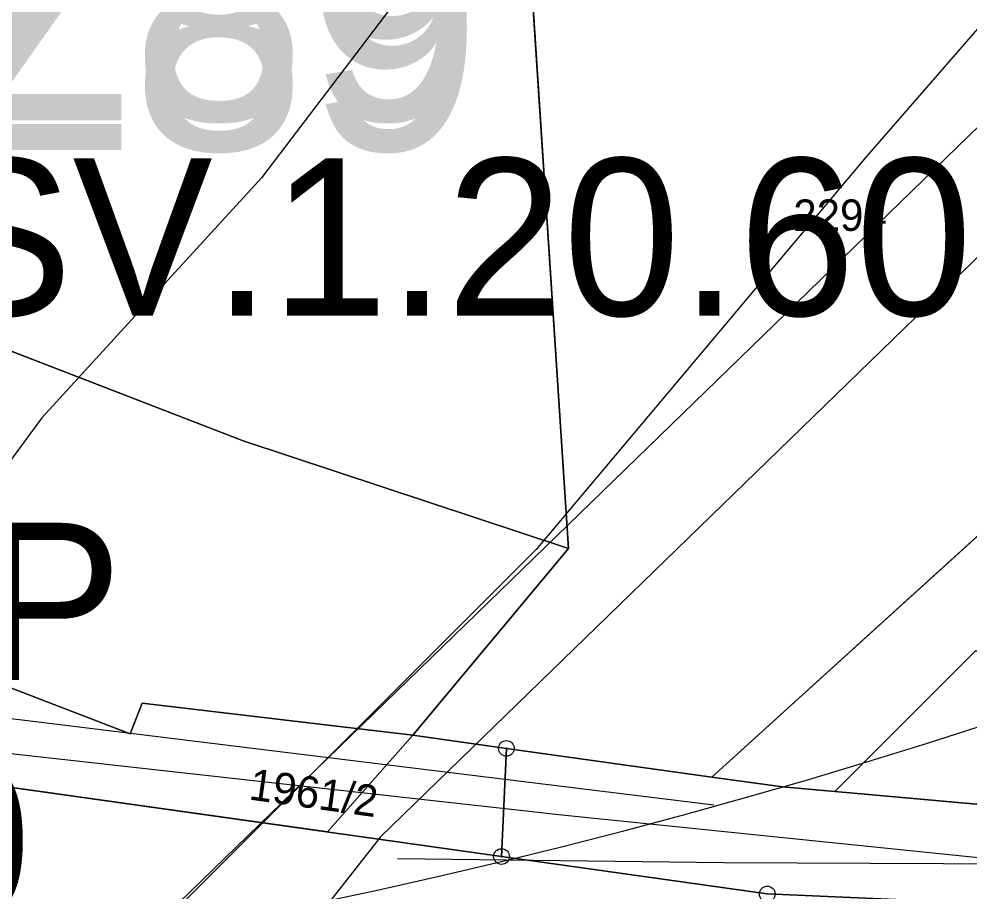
# Model space of a CAD drawing. Extents: x -706130 to -698555, y -971544 to -967260.
# Drawn here: x -704298.9 to -704238.4, y -970337.8 to -970282.2 of the extents above; entities that cross this region are included whole.
import ezdxf

# ---------------------------------------------------------------- set-up
doc = ezdxf.new("R2010")
doc.units = 0
for name, color, linetype in [('Archeologická naleziště S', 7, 'Continuous'), ('Docházková izochrona - BUS S', 7, 'Continuous'), ('Docházková izochrona - VLAK N', 7, 'Continuous'), ('Hranice intravilán', 7, 'Continuous'), ('Kanalizace_stoka bez rozlišení N', 7, 'Continuous'), ('KN_Hranice_parcel', 7, 'Continuous'), ('KN_Parcelni cisla', 7, 'Continuous'), ('KN_Polygon parcely', 7, 'Continuous'), ('KN_POZEMKY_14_OSTATNI PLOCHA', 7, 'Continuous'), ('KN_POZEMKY_7_TTP', 7, 'Continuous'), ('KN_VYUZITI_17_ostatni plocha_ostatni komunikace', 7, 'Continuous'), ('KN_VYUZITI_26_ostatni plocha_jina plocha', 7, 'Continuous'), ('KN_Značky bodu BP', 7, 'Continuous'), ('Plochy N_P ŠRAFY', 7, 'Continuous'), ('Plochy smíšené obytné venkovské N', 7, 'Continuous'), ('Plochy smíšené obytné venkovské S', 7, 'Continuous'), ('Plochy verejnych prostranstvi - komunikace ostatni S', 7, 'Continuous'), ('Plochy zmen_ zastavitelne plochy', 7, 'Continuous'), ('Plochy zmen_ zastavitelne plochy_ZAKL', 7, 'Continuous'), ('Plochy zmen_plochy prestavby popis', 7, 'Continuous'), ('Regulační bloky zastavitelné N', 7, 'Continuous'), ('Regulační bloky zastavěné S', 7, 'Continuous'), ('Regulační kódy zastavitelne a přestavby N', 7, 'Continuous'), ('Regulační kódy zastavěné S', 7, 'Continuous'), ('Sesuvné území S', 7, 'Continuous'), ('Vodovodní řady - rozváděcí S', 7, 'Continuous'), ('VÝŠKOPIS_vrstevnice doplňková', 7, 'Continuous'), ('VÝŠKOPIS_vrstevnice hlavní', 7, 'Continuous'), ('Zastavene uzemi N', 7, 'Continuous'), ('Zastavene uzemi plochy N', 7, 'Continuous'), ('Zábory hodnocené - plochy', 7, 'Continuous'), ('Zábory hodnocené - plochy popis', 7, 'Continuous'), ('Zábory hodnocené - prevzate z UPO I a II tridy ochrany ZPF', 7, 'Continuous')]:
    doc.layers.add(name, color=color, linetype=linetype)

msp = doc.modelspace()

# ---------------------------------------------------------------- linework, layer by layer
at = {"layer": 'Archeologická naleziště S'}
msp.add_lwpolyline([(-704351.562, -970399.438), (-704434.562, -970338.938), (-704479.875, -969829.625), (-704673.438, -969453.375), (-704384.5, -968854), (-704158.5, -968821.188), (-704078.688, -969062.688), (-704202.938, -969793), (-704122.25, -969792.812), (-704213.312, -970265.25)], close=True, dxfattribs=at)
at = {"layer": 'Docházková izochrona - BUS S'}
msp.add_arc((-704361.829, -969946.93), 400, 155.51821, 17.33949, dxfattribs=at)
at = {"layer": 'Docházková izochrona - VLAK N'}
msp.add_circle((-704165.451, -969778.767), 800, dxfattribs=at)
at = {"layer": 'Hranice intravilán'}
msp.add_lwpolyline([(-704346.87, -970276.54), (-704326.71, -970292.84), (-704284.63, -970309.07), (-704263.93, -970315.92), (-704273.85, -970327.8), (-704279.276, -970333.968), (-704304.8, -970330.37), (-704311.244, -970330.02), (-704299.1, -970339.11), (-704282.96, -970351.19), (-704280.06, -970350.39), (-704279.31, -970342.55), (-704272.47, -970343.16), (-704272.98, -970348.43), (-704263.51, -970345.81), (-704260.19, -970378.07)], dxfattribs=at)
at = {"layer": 'Kanalizace_stoka bez rozlišení N'}
msp.add_lwpolyline([(-704365.425, -970272.107), (-704361.93, -970279.157), (-704351.294, -970287.322), (-704333.664, -970307.736), (-704327.981, -970313.277), (-704302.192, -970326.4), (-704254.693, -970332.232)], dxfattribs=at)
at = {"layer": 'KN_Hranice_parcel'}
for p, q in [((-704263.93, -970315.92), (-704266.41, -970278.02)), ((-704222.85, -970301.46), (-704254.81, -970330.48)), ((-704273.85, -970327.8), (-704263.93, -970315.92)), ((-704267.89, -970328.65), (-704273.85, -970327.8)), ((-704267.89, -970328.65), (-704268.2, -970335.53)), ((-704254.81, -970330.48), (-704267.89, -970328.65))]:
    msp.add_line(p, q, dxfattribs=at)
for points in [[(-704326.71, -970292.84), (-704284.63, -970309.07), (-704263.93, -970315.92)], [(-704273.85, -970327.8), (-704291.07, -970325.77), (-704291.83, -970327.73), (-704299.48, -970324.78), (-704303.83, -970324.27), (-704326.2, -970312.65), (-704332.55, -970310.21), (-704332.17, -970309.23)], [(-704268.2, -970335.53), (-704304.8, -970330.37), (-704330.44, -970315.65)], [(-704227.98, -970324.97), (-704238.03, -970322.45), (-704247, -970331.4)], [(-704254.81, -970330.48), (-704250.33, -970331.1), (-704247, -970331.4)], [(-704247, -970331.4), (-704176.58, -970337.69), (-704124.8, -970348.44), (-704086.79, -970353.27), (-704047.74, -970356.15)], [(-704239.25, -970338.43), (-704251.29, -970337.91), (-704268.2, -970335.53)]]:
    msp.add_lwpolyline(points, dxfattribs=at)
at = {"layer": 'KN_Polygon parcely'}
for points in [[(-704220.35, -970233.05), (-704245.25, -970227.07), (-704247.07, -970233.82), (-704253.93, -970232.06), (-704255.07, -970236.39), (-704264.87, -970233.67), (-704270.99, -970255.73), (-704261.19, -970258.44), (-704258.68, -970260.23), (-704259.77, -970263.46), (-704244.89, -970266.42), (-704246.98, -970274.18), (-704251.4, -970273.29), (-704253.49, -970280.57), (-704266.41, -970278.02), (-704263.93, -970315.92), (-704273.85, -970327.8), (-704267.89, -970328.65), (-704254.81, -970330.48), (-704222.85, -970301.46)], [(-704086.79, -970353.27), (-704124.8, -970348.44), (-704176.58, -970337.69), (-704247, -970331.4), (-704250.33, -970331.1), (-704254.81, -970330.48), (-704267.89, -970328.65), (-704268.2, -970335.53), (-704251.29, -970337.91), (-704239.25, -970338.43), (-704182.49, -970343.2), (-704125.78, -970355.06), (-704083.98, -970360.18)]]:
    msp.add_lwpolyline(points, dxfattribs=at)
for points in [[(-704266.41, -970278.02), (-704277.06, -970272.43), (-704285.92, -970266.3), (-704300.46, -970253.7), (-704322.9, -970229.9), (-704325.34, -970227.68), (-704336.11, -970255.37), (-704346.87, -970276.54), (-704326.71, -970292.84), (-704284.63, -970309.07), (-704263.93, -970315.92)], [(-704267.89, -970328.65), (-704273.85, -970327.8), (-704291.07, -970325.77), (-704291.83, -970327.73), (-704299.48, -970324.78), (-704303.83, -970324.27), (-704326.2, -970312.65), (-704332.55, -970310.21), (-704332.17, -970309.23), (-704351.62, -970285.42), (-704352.9, -970288.39), (-704353.23, -970289.55), (-704343.24, -970301.83), (-704330.44, -970315.65), (-704304.8, -970330.37), (-704268.2, -970335.53)], [(-704263.93, -970315.92), (-704284.63, -970309.07), (-704326.71, -970292.84), (-704328.47, -970297.41), (-704329.95, -970296.83), (-704333.64, -970306.35), (-704331.39, -970307.22), (-704332.17, -970309.23), (-704332.55, -970310.21), (-704326.2, -970312.65), (-704303.83, -970324.27), (-704299.48, -970324.78), (-704291.83, -970327.73), (-704291.07, -970325.77), (-704273.85, -970327.8)], [(-704254.81, -970330.48), (-704250.33, -970331.1), (-704247, -970331.4), (-704238.03, -970322.45), (-704227.98, -970324.97), (-704222.85, -970301.46)], [(-704239.25, -970338.43), (-704251.29, -970337.91), (-704268.2, -970335.53), (-704304.8, -970330.37), (-704330.44, -970315.65), (-704299.1, -970339.11), (-704282.96, -970351.19), (-704280.06, -970350.39), (-704279.31, -970342.55), (-704272.47, -970343.16), (-704272.98, -970348.43), (-704263.51, -970345.81)], [(-704176.58, -970337.69), (-704124.8, -970348.44), (-704086.79, -970353.27), (-704047.74, -970356.15), (-704124.32, -970344.87), (-704122.48, -970331.01), (-704176.76, -970329.88), (-704215.77, -970328.02), (-704227.98, -970324.97), (-704238.03, -970322.45), (-704247, -970331.4)]]:
    msp.add_lwpolyline(points, close=True, dxfattribs=at)
at = {"layer": 'KN_POZEMKY_14_OSTATNI PLOCHA'}
for p, q in [((-704263.93, -970315.92), (-704266.41, -970278.02)), ((-704326.71, -970292.84), (-704284.63, -970309.07)), ((-704222.85, -970301.46), (-704254.81, -970330.48)), ((-704254.81, -970330.48), (-704222.85, -970301.46)), ((-704284.63, -970309.07), (-704263.93, -970315.92)), ((-704273.85, -970327.8), (-704263.93, -970315.92)), ((-704263.93, -970315.92), (-704273.85, -970327.8)), ((-704247, -970331.4), (-704238.03, -970322.45)), ((-704238.03, -970322.45), (-704247, -970331.4)), ((-704299.48, -970324.78), (-704291.83, -970327.73)), ((-704291.83, -970327.73), (-704299.48, -970324.78)), ((-704291.83, -970327.73), (-704291.07, -970325.77)), ((-704291.07, -970325.77), (-704291.83, -970327.73)), ((-704291.07, -970325.77), (-704273.85, -970327.8)), ((-704273.85, -970327.8), (-704291.07, -970325.77)), ((-704267.89, -970328.65), (-704273.85, -970327.8)), ((-704273.85, -970327.8), (-704267.89, -970328.65)), ((-704268.2, -970335.53), (-704267.89, -970328.65)), ((-704267.89, -970328.65), (-704268.2, -970335.53)), ((-704254.81, -970330.48), (-704267.89, -970328.65)), ((-704267.89, -970328.65), (-704254.81, -970330.48)), ((-704268.2, -970335.53), (-704304.8, -970330.37)), ((-704304.8, -970330.37), (-704268.2, -970335.53)), ((-704254.81, -970330.48), (-704250.33, -970331.1)), ((-704250.33, -970331.1), (-704254.81, -970330.48)), ((-704250.33, -970331.1), (-704247, -970331.4)), ((-704247, -970331.4), (-704250.33, -970331.1)), ((-704176.58, -970337.69), (-704247, -970331.4)), ((-704247, -970331.4), (-704176.58, -970337.69)), ((-704251.29, -970337.91), (-704268.2, -970335.53)), ((-704268.2, -970335.53), (-704251.29, -970337.91))]:
    msp.add_line(p, q, dxfattribs=at)
at = {"layer": 'KN_POZEMKY_7_TTP'}
for p, q in [((-704266.41, -970278.02), (-704263.93, -970315.92)), ((-704284.63, -970309.07), (-704326.71, -970292.84)), ((-704263.93, -970315.92), (-704284.63, -970309.07))]:
    msp.add_line(p, q, dxfattribs=at)
at = {"layer": 'KN_VYUZITI_17_ostatni plocha_ostatni komunikace'}
for p, q in [((-704299.48, -970324.78), (-704291.83, -970327.73)), ((-704291.83, -970327.73), (-704291.07, -970325.77)), ((-704291.07, -970325.77), (-704273.85, -970327.8)), ((-704273.85, -970327.8), (-704267.89, -970328.65)), ((-704268.2, -970335.53), (-704267.89, -970328.65)), ((-704267.89, -970328.65), (-704268.2, -970335.53)), ((-704267.89, -970328.65), (-704254.81, -970330.48)), ((-704268.2, -970335.53), (-704304.8, -970330.37)), ((-704254.81, -970330.48), (-704250.33, -970331.1)), ((-704250.33, -970331.1), (-704247, -970331.4)), ((-704247, -970331.4), (-704176.58, -970337.69)), ((-704251.29, -970337.91), (-704268.2, -970335.53))]:
    msp.add_line(p, q, dxfattribs=at)
at = {"layer": 'KN_VYUZITI_26_ostatni plocha_jina plocha'}
for p, q in [((-704263.93, -970315.92), (-704266.41, -970278.02)), ((-704326.71, -970292.84), (-704284.63, -970309.07)), ((-704222.85, -970301.46), (-704254.81, -970330.48)), ((-704254.81, -970330.48), (-704222.85, -970301.46)), ((-704284.63, -970309.07), (-704263.93, -970315.92)), ((-704273.85, -970327.8), (-704263.93, -970315.92)), ((-704263.93, -970315.92), (-704273.85, -970327.8)), ((-704247, -970331.4), (-704238.03, -970322.45)), ((-704238.03, -970322.45), (-704247, -970331.4)), ((-704291.83, -970327.73), (-704299.48, -970324.78)), ((-704291.07, -970325.77), (-704291.83, -970327.73)), ((-704273.85, -970327.8), (-704291.07, -970325.77)), ((-704267.89, -970328.65), (-704273.85, -970327.8)), ((-704254.81, -970330.48), (-704267.89, -970328.65)), ((-704304.8, -970330.37), (-704268.2, -970335.53)), ((-704250.33, -970331.1), (-704254.81, -970330.48)), ((-704247, -970331.4), (-704250.33, -970331.1)), ((-704176.58, -970337.69), (-704247, -970331.4)), ((-704268.2, -970335.53), (-704251.29, -970337.91))]:
    msp.add_line(p, q, dxfattribs=at)
at = {"layer": 'KN_Značky bodu BP'}
for centre, radius in [((-704267.89, -970328.65), 0.5), ((-704267.89, -970328.65), 0.0303), ((-704268.2, -970335.53), 0.5), ((-704268.2, -970335.53), 0.0303), ((-704251.29, -970337.91), 0.5)]:
    msp.add_circle(centre, radius, dxfattribs=at)
at = {"layer": 'Plochy N_P ŠRAFY'}
for p, q in [((-704299.48, -970324.78), (-704291.83, -970327.73)), ((-704291.83, -970327.73), (-704291.07, -970325.77)), ((-704291.07, -970325.77), (-704273.85, -970327.8)), ((-704273.85, -970327.8), (-704267.89, -970328.65)), ((-704267.89, -970328.65), (-704254.81, -970330.48)), ((-704247, -970331.4), (-704229.72, -970332.943))]:
    msp.add_line(p, q, dxfattribs=at)
msp.add_lwpolyline([(-704254.81, -970330.48), (-704250.33, -970331.1), (-704247, -970331.4)], dxfattribs=at)
at = {"layer": 'Plochy smíšené obytné venkovské N'}
for p, q in [((-704299.48, -970324.78), (-704291.83, -970327.73)), ((-704291.83, -970327.73), (-704291.07, -970325.77)), ((-704291.07, -970325.77), (-704273.85, -970327.8)), ((-704273.85, -970327.8), (-704267.89, -970328.65)), ((-704267.89, -970328.65), (-704254.81, -970330.48)), ((-704247, -970331.4), (-704229.72, -970332.943))]:
    msp.add_line(p, q, dxfattribs=at)
msp.add_lwpolyline([(-704254.81, -970330.48), (-704250.33, -970331.1), (-704247, -970331.4)], dxfattribs=at)
at = {"layer": 'Plochy smíšené obytné venkovské S'}
for points in [[(-704268.2, -970335.53), (-704304.8, -970330.37), (-704330.44, -970315.65)], [(-704239.25, -970338.43), (-704251.29, -970337.91), (-704268.2, -970335.53)]]:
    msp.add_lwpolyline(points, dxfattribs=at)
at = {"layer": 'Plochy verejnych prostranstvi - komunikace ostatni S'}
for p, q in [((-704291.83, -970327.73), (-704299.48, -970324.78)), ((-704291.07, -970325.77), (-704291.83, -970327.73)), ((-704273.85, -970327.8), (-704291.07, -970325.77)), ((-704267.89, -970328.65), (-704273.85, -970327.8)), ((-704254.81, -970330.48), (-704267.89, -970328.65))]:
    msp.add_line(p, q, dxfattribs=at)
for points in [[(-704330.44, -970315.65), (-704304.8, -970330.37), (-704268.2, -970335.53)], [(-704247, -970331.4), (-704250.33, -970331.1), (-704254.81, -970330.48)], [(-704124.8, -970348.44), (-704176.58, -970337.69), (-704247, -970331.4)], [(-704268.2, -970335.53), (-704251.29, -970337.91), (-704239.25, -970338.43)]]:
    msp.add_lwpolyline(points, dxfattribs=at)
at = {"layer": 'Plochy zmen_ zastavitelne plochy'}
msp.add_lwpolyline([(-704229.72, -970332.943), (-704247, -970331.4), (-704250.33, -970331.1), (-704254.81, -970330.48), (-704267.89, -970328.65), (-704273.85, -970327.8), (-704291.07, -970325.77), (-704291.83, -970327.73), (-704299.48, -970324.78), (-704303.83, -970324.27), (-704326.2, -970312.65), (-704332.55, -970310.21), (-704332.17, -970309.23), (-704351.62, -970285.42), (-704346.87, -970276.54)], dxfattribs=at)
at = {"layer": 'Plochy zmen_ zastavitelne plochy_ZAKL'}
for p, q in [((-704299.48, -970324.78), (-704291.83, -970327.73)), ((-704291.83, -970327.73), (-704291.07, -970325.77)), ((-704291.07, -970325.77), (-704273.85, -970327.8)), ((-704273.85, -970327.8), (-704267.89, -970328.65)), ((-704267.89, -970328.65), (-704254.81, -970330.48)), ((-704247, -970331.4), (-704229.72, -970332.943))]:
    msp.add_line(p, q, dxfattribs=at)
msp.add_lwpolyline([(-704254.81, -970330.48), (-704250.33, -970331.1), (-704247, -970331.4)], dxfattribs=at)
at = {"layer": 'Regulační bloky zastavitelné N'}
for p, q in [((-704299.48, -970324.78), (-704291.83, -970327.73)), ((-704291.83, -970327.73), (-704291.07, -970325.77)), ((-704291.07, -970325.77), (-704273.85, -970327.8)), ((-704273.85, -970327.8), (-704267.89, -970328.65)), ((-704267.89, -970328.65), (-704254.81, -970330.48)), ((-704247, -970331.4), (-704229.72, -970332.943))]:
    msp.add_line(p, q, dxfattribs=at)
msp.add_lwpolyline([(-704254.81, -970330.48), (-704250.33, -970331.1), (-704247, -970331.4)], dxfattribs=at)
at = {"layer": 'Regulační bloky zastavěné S'}
for p, q in [((-704291.83, -970327.73), (-704299.48, -970324.78)), ((-704291.07, -970325.77), (-704291.83, -970327.73)), ((-704273.85, -970327.8), (-704291.07, -970325.77)), ((-704267.89, -970328.65), (-704273.85, -970327.8)), ((-704254.81, -970330.48), (-704267.89, -970328.65))]:
    msp.add_line(p, q, dxfattribs=at)
for points in [[(-704268.2, -970335.53), (-704304.8, -970330.37), (-704330.44, -970315.65)], [(-704330.44, -970315.65), (-704304.8, -970330.37), (-704268.2, -970335.53)], [(-704247, -970331.4), (-704250.33, -970331.1), (-704254.81, -970330.48)], [(-704124.8, -970348.44), (-704176.58, -970337.69), (-704247, -970331.4)], [(-704239.25, -970338.43), (-704251.29, -970337.91), (-704268.2, -970335.53)], [(-704268.2, -970335.53), (-704251.29, -970337.91), (-704239.25, -970338.43)]]:
    msp.add_lwpolyline(points, dxfattribs=at)
at = {"layer": 'Sesuvné území S'}
msp.add_lwpolyline([(-704057, -970260), (-704100, -970255), (-704164, -970241.999), (-704198, -970251.001), (-704225, -970268), (-704245, -970291), (-704266, -970316), (-704300, -970350), (-704343, -970385), (-704353, -970409), (-704339, -970438), (-704323, -970473), (-704326, -970500), (-704304, -970508), (-704280, -970496), (-704264, -970468), (-704244, -970445), (-704226, -970422), (-704216.999, -970392), (-704180, -970359), (-704170, -970353), (-704150, -970340), (-704080, -970303)], dxfattribs=at)
at = {"layer": 'Vodovodní řady - rozváděcí S'}
msp.add_lwpolyline([(-704066.07, -970359.909), (-704122.844, -970354.44), (-704176.342, -970341.902), (-704264.987, -970332.825), (-704265.675, -970332.748), (-704302.701, -970328.63), (-704329.849, -970314.291), (-704352.898, -970288.323), (-704360.831, -970282.5), (-704370.399, -970278.264)], dxfattribs=at)
at = {"layer": 'VÝŠKOPIS_vrstevnice doplňková'}
msp.add_lwpolyline([(-704190.188, -970339.001), (-704221.433, -970336.082), (-704254.062, -970335.93), (-704274.81, -970335.68)], dxfattribs=at)
at = {"layer": 'VÝŠKOPIS_vrstevnice hlavní'}
for points in [[(-704069.326, -970198.187), (-704093.58, -970189.769), (-704113.839, -970180.781), (-704122.97, -970177.785), (-704135.811, -970176.501), (-704145.797, -970178.07), (-704153.502, -970181.922), (-704157.924, -970185.204), (-704166.627, -970195.762), (-704177.898, -970214.594), (-704190.596, -970238.848), (-704199.013, -970253.115), (-704211.426, -970271.662), (-704275.895, -970334.28), (-704282.618, -970342.855)], [(-704215.278, -970190.625), (-704221.983, -970202.324), (-704244.24, -970234.853), (-704272.203, -970277.512), (-704283.475, -970292.35), (-704297.456, -970307.615), (-704301.879, -970313.608), (-704304.875, -970319.6), (-704307.015, -970327.589), (-704306.444, -970363.542), (-704308.014, -970387.511), (-704310.582, -970401.493), (-704315.433, -970417.472), (-704320.283, -970427.459)]]:
    msp.add_lwpolyline(points, dxfattribs=at)
at = {"layer": 'Zastavene uzemi N'}
msp.add_lwpolyline([(-704394.69, -970423.1), (-704386.46, -970409.76), (-704381.94, -970403.15), (-704349.12, -970414.28), (-704347.89, -970396.42), (-704346.81, -970380.86), (-704296.54, -970360.34), (-704279.43, -970359.72), (-704281.91, -970379.77), (-704260.19, -970378.07), (-704263.51, -970345.81), (-704239.25, -970338.43), (-704251.29, -970337.91), (-704268.2, -970335.53), (-704267.89, -970328.65), (-704273.85, -970327.8), (-704263.93, -970315.92), (-704284.63, -970309.07), (-704326.71, -970292.84), (-704346.87, -970276.54)], dxfattribs=at)
at = {"layer": 'Zastavene uzemi plochy N'}
msp.add_lwpolyline([(-704394.69, -970423.1), (-704386.46, -970409.76), (-704381.94, -970403.15), (-704349.12, -970414.28), (-704347.89, -970396.42), (-704346.81, -970380.86), (-704296.54, -970360.34), (-704279.43, -970359.72), (-704281.91, -970379.77), (-704260.19, -970378.07), (-704263.51, -970345.81), (-704239.25, -970338.43), (-704251.29, -970337.91), (-704268.2, -970335.53), (-704267.89, -970328.65), (-704273.85, -970327.8), (-704263.93, -970315.92), (-704284.63, -970309.07), (-704326.71, -970292.84), (-704346.87, -970276.54)], dxfattribs=at)
at = {"layer": 'Zábory hodnocené - plochy'}
for p, q in [((-704299.48, -970324.78), (-704291.83, -970327.73)), ((-704291.83, -970327.73), (-704291.07, -970325.77)), ((-704291.07, -970325.77), (-704273.85, -970327.8)), ((-704273.85, -970327.8), (-704267.89, -970328.65)), ((-704267.89, -970328.65), (-704254.81, -970330.48)), ((-704247, -970331.4), (-704229.72, -970332.943))]:
    msp.add_line(p, q, dxfattribs=at)
msp.add_lwpolyline([(-704254.81, -970330.48), (-704250.33, -970331.1), (-704247, -970331.4)], dxfattribs=at)
at = {"layer": 'Zábory hodnocené - prevzate z UPO I a II tridy ochrany ZPF'}
for p, q in [((-704299.48, -970324.78), (-704291.83, -970327.73)), ((-704291.83, -970327.73), (-704291.07, -970325.77)), ((-704291.07, -970325.77), (-704273.85, -970327.8)), ((-704273.85, -970327.8), (-704267.89, -970328.65)), ((-704267.89, -970328.65), (-704254.81, -970330.48)), ((-704247, -970331.4), (-704229.72, -970332.943))]:
    msp.add_line(p, q, dxfattribs=at)
msp.add_lwpolyline([(-704254.81, -970330.48), (-704250.33, -970331.1), (-704247, -970331.4)], dxfattribs=at)

# ---------------------------------------------------------------- texts
at = {"layer": 'KN_Parcelni cisla'}
msp.add_text('2294', height=2, dxfattribs=at).set_placement((-704249.635, -970295.72))
msp.add_text('1961/2', height=2, rotation=352, dxfattribs=at).set_placement((-704284.338, -970331.891))
at = {"layer": 'Plochy zmen_plochy prestavby popis'}
msp.add_text('Z89', height=15, dxfattribs=at).set_placement((-704304.019, -970288.676))
at = {"layer": 'Regulační kódy zastavitelne a přestavby N'}
msp.add_text('SV.1.20.60', height=10, dxfattribs=at).set_placement((-704304.417, -970301.107))
at = {"layer": 'Regulační kódy zastavěné S'}
for s, p in [('PP', (-704310.164, -970324.293)), ('SV.1.15.70', (-704364.311, -970339.534))]:
    msp.add_text(s, height=10, dxfattribs=at).set_placement(p)
at = {"layer": 'Zábory hodnocené - plochy popis'}
msp.add_text('Z89', height=15, dxfattribs=at).set_placement((-704304.019, -970290.577))

doc.saveas('drawing.dxf')
